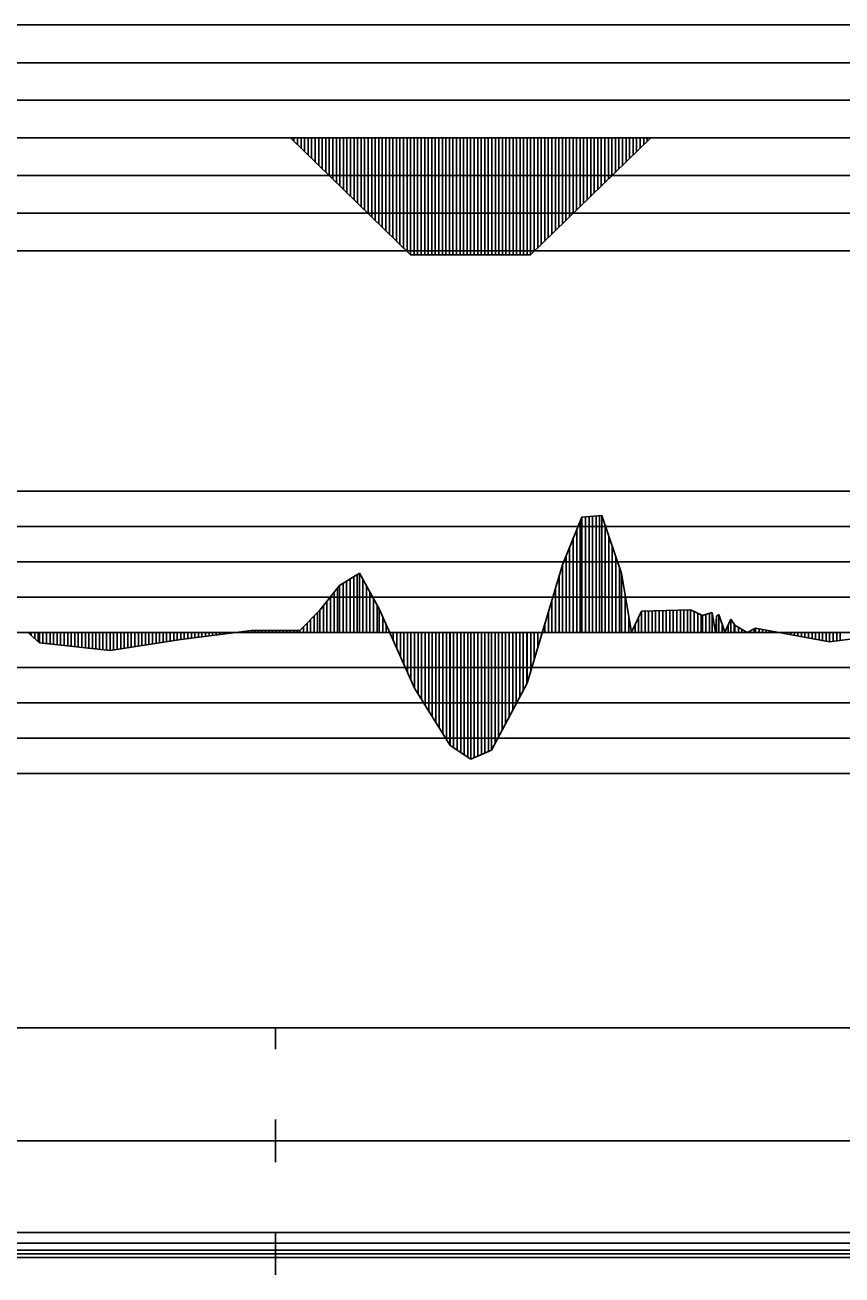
# Model space of a CAD drawing. Extents: x 2 to 10148, y 0 to 380.
# Drawn here: x 3982.2 to 4040, y 196.5 to 285 of the extents above; entities that cross this region are included whole.
import ezdxf

# ---------------------------------------------------------------- set-up
doc = ezdxf.new("R2010")
doc.units = 0
for name, color, linetype in [('POSUN_CARA', 7, 'Continuous'), ('POSUN_RASTR', 7, 'Continuous'), ('RYCHL_B', 7, 'Continuous'), ('RYCHL_C', 7, 'Continuous'), ('RYCHL_RASTR', 7, 'Continuous'), ('ZRYCHL_CARA', 7, 'Continuous'), ('ZRYCHL_RASTR', 7, 'Continuous')]:
    doc.layers.add(name, color=color, linetype=linetype)

msp = doc.modelspace()

# ---------------------------------------------------------------- linework, layer by layer
at = {"layer": 'POSUN_CARA'}
for p, q in [((4020.224, 246.785), (4021.599, 250.149)), ((4021.474, 242), (4021.474, 249.843)), ((4021.599, 250.149), (4022.996, 250.284)), ((4021.599, 242), (4021.599, 250.149)), ((4021.849, 242), (4021.849, 250.173)), ((4022.099, 242), (4022.099, 250.197)), ((4022.349, 242), (4022.349, 250.222)), ((4022.599, 242), (4022.599, 250.246)), ((4022.849, 242), (4022.849, 250.27)), ((4022.996, 250.284), (4024.404, 246.156)), ((4022.996, 242), (4022.996, 250.284)), ((4021.224, 242), (4021.224, 249.231)), ((4023.246, 242), (4023.246, 249.552)), ((4023.496, 242), (4023.496, 248.819)), ((4020.724, 242), (4020.724, 248.008)), ((4020.974, 242), (4020.974, 248.62)), ((4023.746, 242), (4023.746, 248.086)), ((4020.474, 242), (4020.474, 247.396)), ((4023.996, 242), (4023.996, 247.353)), ((4004.444, 245.325), (4005.847, 246.185)), ((4005.694, 242), (4005.694, 246.092)), ((4005.847, 246.185), (4007.247, 243.654)), ((4005.847, 242), (4005.847, 246.185)), ((4017.726, 238.4), (4020.224, 246.785)), ((4020.224, 242), (4020.224, 246.785)), ((4024.246, 242), (4024.246, 246.62)), ((4024.404, 246.156), (4025.106, 242.005)), ((4024.404, 242), (4024.404, 246.156)), ((4003.055, 243.57), (4004.444, 245.325)), ((4004.305, 242), (4004.305, 245.15)), ((4004.444, 242), (4004.444, 245.325)), ((4004.694, 242), (4004.694, 245.478)), ((4004.944, 242), (4004.944, 245.632)), ((4005.194, 242), (4005.194, 245.785)), ((4005.444, 242), (4005.444, 245.938)), ((4006.097, 242), (4006.097, 245.733)), ((4006.347, 242), (4006.347, 245.282)), ((4019.976, 242), (4019.976, 245.953)), ((4003.805, 242), (4003.805, 244.518)), ((4004.055, 242), (4004.055, 244.834)), ((4006.597, 242), (4006.597, 244.83)), ((4006.847, 242), (4006.847, 244.378)), ((4019.476, 242), (4019.476, 244.275)), ((4019.726, 242), (4019.726, 245.114)), ((4024.654, 242), (4024.654, 244.677)), ((4001.643, 242.128), (4003.055, 243.57)), ((4002.893, 242), (4002.893, 243.405)), ((4003.055, 242), (4003.055, 243.57)), ((4003.305, 242), (4003.305, 243.886)), ((4003.555, 242), (4003.555, 244.202)), ((4007.097, 242), (4007.097, 243.926)), ((4007.247, 243.654), (4009.754, 238.057)), ((4007.247, 242), (4007.247, 243.654)), ((4019.226, 242), (4019.226, 243.435)), ((4025.106, 242.005), (4025.81, 243.488)), ((4025.81, 243.488), (4029.289, 243.588)), ((4025.81, 242), (4025.81, 243.488)), ((4026.06, 242), (4026.06, 243.495)), ((4026.31, 242), (4026.31, 243.502)), ((4026.56, 242), (4026.56, 243.509)), ((4026.81, 242), (4026.81, 243.516)), ((4027.06, 242), (4027.06, 243.524)), ((4027.31, 242), (4027.31, 243.531)), ((4027.56, 242), (4027.56, 243.538)), ((4027.81, 242), (4027.81, 243.545)), ((4028.06, 242), (4028.06, 243.553)), ((4028.31, 242), (4028.31, 243.56)), ((4028.56, 242), (4028.56, 243.567)), ((4028.81, 242), (4028.81, 243.574)), ((4029.06, 242), (4029.06, 243.582)), ((4029.289, 243.588), (4030.121, 243.198)), ((4029.289, 242), (4029.289, 243.588)), ((4029.539, 242), (4029.539, 243.471)), ((4030.121, 243.198), (4030.801, 243.415)), ((4030.801, 243.415), (4031.051, 241.999)), ((4030.801, 242), (4030.801, 243.415)), ((4002.143, 242), (4002.143, 242.639)), ((4002.393, 242), (4002.393, 242.894)), ((4002.643, 242), (4002.643, 243.149)), ((4007.497, 242), (4007.497, 243.096)), ((4007.747, 242), (4007.747, 242.538)), ((4018.976, 242), (4018.976, 242.596)), ((4024.904, 242), (4024.904, 243.197)), ((4025.356, 242), (4025.356, 242.531)), ((4025.606, 242), (4025.606, 243.057)), ((4029.789, 242), (4029.789, 243.354)), ((4030.039, 242), (4030.039, 243.237)), ((4030.121, 242), (4030.121, 243.198)), ((4030.371, 242), (4030.371, 243.278)), ((4030.621, 242), (4030.621, 243.357)), ((4031.051, 241.999), (4031.116, 243.156)), ((4031.116, 243.156), (4031.28, 243.265)), ((4031.116, 242), (4031.116, 243.156)), ((4031.28, 243.265), (4031.703, 242.003)), ((4031.28, 242), (4031.28, 243.265)), ((4031.53, 242), (4031.53, 242.518)), ((4031.703, 242.003), (4032.126, 242.935)), ((4031.953, 242), (4031.953, 242.553)), ((4032.126, 242.935), (4032.421, 242.504)), ((4032.126, 242), (4032.126, 242.935)), ((4032.376, 242), (4032.376, 242.57)), ((4032.421, 242.504), (4033.283, 242)), ((4032.421, 242), (4032.421, 242.504)), ((3982.368, 242.001), (3983.203, 241.252)), ((3982.368, 242), (3982.368, 242.001)), ((3982.618, 242), (3982.618, 241.777)), ((3982.868, 242), (3982.868, 241.553)), ((3983.118, 242), (3983.118, 241.329)), ((3983.203, 242), (3983.203, 241.252)), ((3983.453, 242), (3983.453, 241.226)), ((3983.703, 242), (3983.703, 241.199)), ((3983.953, 242), (3983.953, 241.172)), ((3984.203, 242), (3984.203, 241.146)), ((3984.453, 242), (3984.453, 241.119)), ((3984.703, 242), (3984.703, 241.092)), ((3984.953, 242), (3984.953, 241.066)), ((3985.203, 242), (3985.203, 241.039)), ((3985.453, 242), (3985.453, 241.012)), ((3985.703, 242), (3985.703, 240.986)), ((3985.953, 242), (3985.953, 240.959)), ((3986.203, 242), (3986.203, 240.932)), ((3986.453, 242), (3986.453, 240.905)), ((3986.703, 242), (3986.703, 240.879)), ((3986.953, 242), (3986.953, 240.852)), ((3987.203, 242), (3987.203, 240.825)), ((3987.453, 242), (3987.453, 240.799)), ((3987.703, 242), (3987.703, 240.772)), ((3987.953, 242), (3987.953, 240.745)), ((3988.203, 242), (3988.203, 240.719)), ((3988.205, 242), (3988.205, 240.718)), ((3988.455, 242), (3988.455, 240.757)), ((3988.705, 242), (3988.705, 240.796)), ((3988.955, 242), (3988.955, 240.835)), ((3989.205, 242), (3989.205, 240.874)), ((3989.455, 242), (3989.455, 240.913)), ((3989.705, 242), (3989.705, 240.952)), ((3989.955, 242), (3989.955, 240.991)), ((3990.205, 242), (3990.205, 241.03)), ((3990.455, 242), (3990.455, 241.068)), ((3990.705, 242), (3990.705, 241.107)), ((3990.955, 242), (3990.955, 241.146)), ((3991.205, 242), (3991.205, 241.185)), ((3991.455, 242), (3991.455, 241.224)), ((3991.705, 242), (3991.705, 241.263)), ((3991.955, 242), (3991.955, 241.302)), ((3992.205, 242), (3992.205, 241.341)), ((3992.455, 242), (3992.455, 241.379)), ((3992.705, 242), (3992.705, 241.418)), ((3992.955, 242), (3992.955, 241.457)), ((3993.205, 242), (3993.205, 241.496)), ((3993.206, 241.496), (3998.202, 242.132)), ((3993.206, 242), (3993.206, 241.496)), ((3993.456, 242), (3993.456, 241.528)), ((3993.706, 242), (3993.706, 241.56)), ((3993.956, 242), (3993.956, 241.592)), ((3994.206, 242), (3994.206, 241.624)), ((3994.456, 242), (3994.456, 241.655)), ((3994.706, 242), (3994.706, 241.687)), ((3994.956, 242), (3994.956, 241.719)), ((3995.206, 242), (3995.206, 241.751)), ((3995.456, 242), (3995.456, 241.783)), ((3995.706, 242), (3995.706, 241.815)), ((3995.956, 242), (3995.956, 241.846)), ((3996.206, 242), (3996.206, 241.878)), ((3996.456, 242), (3996.456, 241.91)), ((3996.706, 242), (3996.706, 241.942)), ((3996.956, 242), (3996.956, 241.974)), ((3997.206, 242), (3997.206, 242.006)), ((3997.456, 242), (3997.456, 242.037)), ((3997.706, 242), (3997.706, 242.069)), ((3997.956, 242), (3997.956, 242.101)), ((3998.202, 242.132), (4001.643, 242.128)), ((3998.202, 242), (3998.202, 242.132)), ((3998.452, 242), (3998.452, 242.132)), ((3998.702, 242), (3998.702, 242.132)), ((3998.952, 242), (3998.952, 242.131)), ((3999.202, 242), (3999.202, 242.131)), ((3999.452, 242), (3999.452, 242.131)), ((3999.702, 242), (3999.702, 242.131)), ((3999.952, 242), (3999.952, 242.13)), ((4000.202, 242), (4000.202, 242.13)), ((4000.452, 242), (4000.452, 242.13)), ((4000.702, 242), (4000.702, 242.129)), ((4000.952, 242), (4000.952, 242.129)), ((4001.202, 242), (4001.202, 242.129)), ((4001.452, 242), (4001.452, 242.129)), ((4001.643, 242), (4001.643, 242.128)), ((4001.893, 242), (4001.893, 242.384)), ((4007.997, 242), (4007.997, 241.98)), ((4008.247, 242), (4008.247, 241.421)), ((4008.497, 242), (4008.497, 240.863)), ((4008.747, 242), (4008.747, 240.305)), ((4008.997, 242), (4008.997, 239.747)), ((4009.247, 242), (4009.247, 239.189)), ((4009.497, 242), (4009.497, 238.631)), ((4009.747, 242), (4009.747, 238.073)), ((4009.754, 242), (4009.754, 238.057)), ((4010.004, 242), (4010.004, 237.652)), ((4010.254, 242), (4010.254, 237.246)), ((4010.504, 242), (4010.504, 236.841)), ((4010.754, 242), (4010.754, 236.435)), ((4011.004, 242), (4011.004, 236.029)), ((4011.254, 242), (4011.254, 235.624)), ((4011.504, 242), (4011.504, 235.218)), ((4011.754, 242), (4011.754, 234.813)), ((4012.004, 242), (4012.004, 234.407)), ((4012.254, 242), (4012.254, 234.001)), ((4012.267, 242), (4012.267, 233.98)), ((4012.517, 242), (4012.517, 233.814)), ((4012.767, 242), (4012.767, 233.648)), ((4013.017, 242), (4013.017, 233.482)), ((4013.267, 242), (4013.267, 233.316)), ((4013.517, 242), (4013.517, 233.15)), ((4013.729, 242), (4013.729, 233.01)), ((4013.979, 242), (4013.979, 233.122)), ((4014.229, 242), (4014.229, 233.234)), ((4014.479, 242), (4014.479, 233.346)), ((4014.729, 242), (4014.729, 233.457)), ((4014.979, 242), (4014.979, 233.569)), ((4015.197, 242), (4015.197, 233.667)), ((4015.447, 242), (4015.447, 234.135)), ((4015.697, 242), (4015.697, 234.603)), ((4015.947, 242), (4015.947, 235.071)), ((4016.197, 242), (4016.197, 235.539)), ((4016.447, 242), (4016.447, 236.007)), ((4016.697, 242), (4016.697, 236.475)), ((4016.947, 242), (4016.947, 236.942)), ((4017.197, 242), (4017.197, 237.41)), ((4017.447, 242), (4017.447, 237.878)), ((4017.697, 242), (4017.697, 238.346)), ((4017.726, 242), (4017.726, 238.4)), ((4017.976, 242), (4017.976, 239.24)), ((4018.226, 242), (4018.226, 240.079)), ((4018.476, 242), (4018.476, 240.918)), ((4018.726, 242), (4018.726, 241.757)), ((4025.106, 242), (4025.106, 242.005)), ((4031.051, 242), (4031.051, 241.999)), ((4031.051, 242), (4031.051, 241.999)), ((4031.703, 242), (4031.703, 242.003)), ((4032.671, 242), (4032.671, 242.358)), ((4032.921, 242), (4032.921, 242.212)), ((4033.171, 242), (4033.171, 242.065)), ((4033.283, 242), (4033.878, 242.305)), ((4033.283, 242), (4033.283, 242)), ((4033.533, 242), (4033.533, 242.128)), ((4033.783, 242), (4033.783, 242.256)), ((4033.878, 242.305), (4039.125, 241.33)), ((4033.878, 242), (4033.878, 242.305)), ((4034.128, 242), (4034.128, 242.258)), ((4034.378, 242), (4034.378, 242.212)), ((4034.628, 242), (4034.628, 242.165)), ((4034.878, 242), (4034.878, 242.119)), ((4035.128, 242), (4035.128, 242.072)), ((4035.378, 242), (4035.378, 242.026)), ((4035.628, 242), (4035.628, 241.979)), ((4035.878, 242), (4035.878, 241.933)), ((4036.128, 242), (4036.128, 241.887)), ((4036.378, 242), (4036.378, 241.84)), ((4036.628, 242), (4036.628, 241.794)), ((4036.878, 242), (4036.878, 241.747)), ((4037.128, 242), (4037.128, 241.701)), ((4037.378, 242), (4037.378, 241.654)), ((4037.628, 242), (4037.628, 241.608)), ((4037.878, 242), (4037.878, 241.561)), ((4038.128, 242), (4038.128, 241.515)), ((4038.378, 242), (4038.378, 241.469)), ((4038.628, 242), (4038.628, 241.422)), ((4038.878, 242), (4038.878, 241.376)), ((4039.125, 241.33), (4044.172, 242.002)), ((4039.125, 242), (4039.125, 241.33)), ((4039.375, 242), (4039.375, 241.363)), ((4039.625, 242), (4039.625, 241.396)), ((4039.875, 242), (4039.875, 241.43)), ((3983.203, 241.252), (3988.205, 240.718)), ((3988.205, 240.718), (3993.206, 241.496)), ((4015.197, 233.667), (4017.726, 238.4)), ((4009.754, 238.057), (4012.267, 233.98)), ((4012.267, 233.98), (4013.729, 233.01)), ((4013.729, 233.01), (4015.197, 233.667))]:
    msp.add_line(p, q, dxfattribs=at)
at = {"layer": 'POSUN_RASTR'}
for p, q in [((3892, 252), (4090.213, 252)), ((3892, 249.5), (4090.246, 249.5)), ((3892, 247), (4090.246, 247)), ((3892, 244.5), (4090.114, 244.5)), ((3155.54, 242), (4045.764, 242)), ((3892, 239.5), (4089.938, 239.5)), ((3892, 237), (4090.026, 237)), ((3892, 234.5), (4089.851, 234.5)), ((3892, 232), (4089.807, 232))]:
    msp.add_line(p, q, dxfattribs=at)
at = {"layer": 'RYCHL_B'}
msp.add_line((3978.644, 198.75), (4045.764, 198.75), dxfattribs=at)
at = {"layer": 'RYCHL_C'}
msp.add_line((3977.894, 199.5), (4045.764, 199.5), dxfattribs=at)
at = {"layer": 'RYCHL_RASTR'}
for p, q in [((3155.54, 214), (4046.979, 214)), ((3999.908, 212.5), (3999.908, 214)), ((3999.908, 204.5), (3999.908, 207.5)), ((3155.54, 206), (4046.951, 206)), ((3999.908, 196.5), (3999.908, 199.5)), ((3155.54, 198.25), (4046.943, 198.25)), ((3155.54, 198), (4046.933, 198)), ((3155.54, 197.75), (4046.924, 197.75))]:
    msp.add_line(p, q, dxfattribs=at)
at = {"layer": 'ZRYCHL_CARA'}
for p, q in [((3155.54, 277), (4045.764, 277)), ((4000.969, 277), (4009.469, 268.722)), ((4001.219, 277), (4001.219, 276.757)), ((4001.469, 277), (4001.469, 276.513)), ((4001.719, 277), (4001.719, 276.27)), ((4001.969, 277), (4001.969, 276.026)), ((4002.219, 277), (4002.219, 275.783)), ((4002.469, 277), (4002.469, 275.539)), ((4002.719, 277), (4002.719, 275.296)), ((4002.969, 277), (4002.969, 275.052)), ((4003.219, 277), (4003.219, 274.809)), ((4003.469, 277), (4003.469, 274.565)), ((4003.719, 277), (4003.719, 274.322)), ((4003.969, 277), (4003.969, 274.078)), ((4004.219, 277), (4004.219, 273.835)), ((4004.469, 277), (4004.469, 273.592)), ((4004.719, 277), (4004.719, 273.348)), ((4004.969, 277), (4004.969, 273.105)), ((4005.219, 277), (4005.219, 272.861)), ((4005.469, 277), (4005.469, 272.618)), ((4005.719, 277), (4005.719, 272.374)), ((4005.969, 277), (4005.969, 272.131)), ((4006.219, 277), (4006.219, 271.887)), ((4006.469, 277), (4006.469, 271.644)), ((4006.719, 277), (4006.719, 271.4)), ((4006.969, 277), (4006.969, 271.157)), ((4007.219, 277), (4007.219, 270.913)), ((4007.469, 277), (4007.469, 270.67)), ((4007.719, 277), (4007.719, 270.427)), ((4007.969, 277), (4007.969, 270.183)), ((4008.219, 277), (4008.219, 269.94)), ((4008.469, 277), (4008.469, 269.696)), ((4008.719, 277), (4008.719, 269.453)), ((4008.969, 277), (4008.969, 269.209)), ((4009.219, 277), (4009.219, 268.966)), ((4009.469, 277), (4009.469, 268.722)), ((4009.719, 277), (4009.719, 268.722)), ((4009.969, 277), (4009.969, 268.722)), ((4010.219, 277), (4010.219, 268.722)), ((4010.469, 277), (4010.469, 268.722)), ((4010.719, 277), (4010.719, 268.722)), ((4010.969, 277), (4010.969, 268.722)), ((4011.219, 277), (4011.219, 268.722)), ((4011.469, 277), (4011.469, 268.722)), ((4011.719, 277), (4011.719, 268.722)), ((4011.969, 277), (4011.969, 268.722)), ((4012.219, 277), (4012.219, 268.722)), ((4012.469, 277), (4012.469, 268.722)), ((4012.719, 277), (4012.719, 268.722)), ((4012.969, 277), (4012.969, 268.722)), ((4013.219, 277), (4013.219, 268.722)), ((4013.469, 277), (4013.469, 268.722)), ((4013.719, 277), (4013.719, 268.722)), ((4013.969, 277), (4013.969, 268.722)), ((4014.219, 277), (4014.219, 268.722)), ((4014.469, 277), (4014.469, 268.722)), ((4014.719, 277), (4014.719, 268.722)), ((4014.969, 277), (4014.969, 268.722)), ((4015.219, 277), (4015.219, 268.722)), ((4015.469, 277), (4015.469, 268.722)), ((4015.719, 277), (4015.719, 268.722)), ((4015.969, 277), (4015.969, 268.722)), ((4016.219, 277), (4016.219, 268.722)), ((4016.469, 277), (4016.469, 268.722)), ((4016.719, 277), (4016.719, 268.722)), ((4016.969, 277), (4016.969, 268.722)), ((4017.219, 277), (4017.219, 268.722)), ((4017.469, 277), (4017.469, 268.722)), ((4017.719, 277), (4017.719, 268.722)), ((4017.967, 277), (4017.967, 268.722)), ((4017.967, 268.722), (4026.467, 277)), ((4018.217, 277), (4018.217, 268.966)), ((4018.467, 277), (4018.467, 269.209)), ((4018.717, 277), (4018.717, 269.453)), ((4018.967, 277), (4018.967, 269.696)), ((4019.217, 277), (4019.217, 269.94)), ((4019.467, 277), (4019.467, 270.183)), ((4019.717, 277), (4019.717, 270.427)), ((4019.967, 277), (4019.967, 270.67)), ((4020.217, 277), (4020.217, 270.913)), ((4020.467, 277), (4020.467, 271.157)), ((4020.717, 277), (4020.717, 271.4)), ((4020.967, 277), (4020.967, 271.644)), ((4021.217, 277), (4021.217, 271.887)), ((4021.467, 277), (4021.467, 272.131)), ((4021.717, 277), (4021.717, 272.374)), ((4021.967, 277), (4021.967, 272.618)), ((4022.217, 277), (4022.217, 272.861)), ((4022.467, 277), (4022.467, 273.105)), ((4022.717, 277), (4022.717, 273.348)), ((4022.967, 277), (4022.967, 273.592)), ((4023.217, 277), (4023.217, 273.835)), ((4023.467, 277), (4023.467, 274.078)), ((4023.717, 277), (4023.717, 274.322)), ((4023.967, 277), (4023.967, 274.565)), ((4024.217, 277), (4024.217, 274.809)), ((4024.467, 277), (4024.467, 275.052)), ((4024.717, 277), (4024.717, 275.296)), ((4024.967, 277), (4024.967, 275.539)), ((4025.217, 277), (4025.217, 275.783)), ((4025.467, 277), (4025.467, 276.026)), ((4025.717, 277), (4025.717, 276.27)), ((4025.967, 277), (4025.967, 276.513)), ((4026.217, 277), (4026.217, 276.757)), ((4009.469, 268.722), (4017.967, 268.722))]:
    msp.add_line(p, q, dxfattribs=at)
at = {"layer": 'ZRYCHL_RASTR'}
for p, q in [((3892, 285), (4090.077, 285)), ((3892, 282.333), (4090.091, 282.333)), ((3892, 279.667), (4090.052, 279.667)), ((3892, 274.333), (4090.07, 274.333)), ((3892, 271.667), (4089.807, 271.667)), ((3892, 269), (4089.763, 269))]:
    msp.add_line(p, q, dxfattribs=at)

doc.saveas('drawing.dxf')
